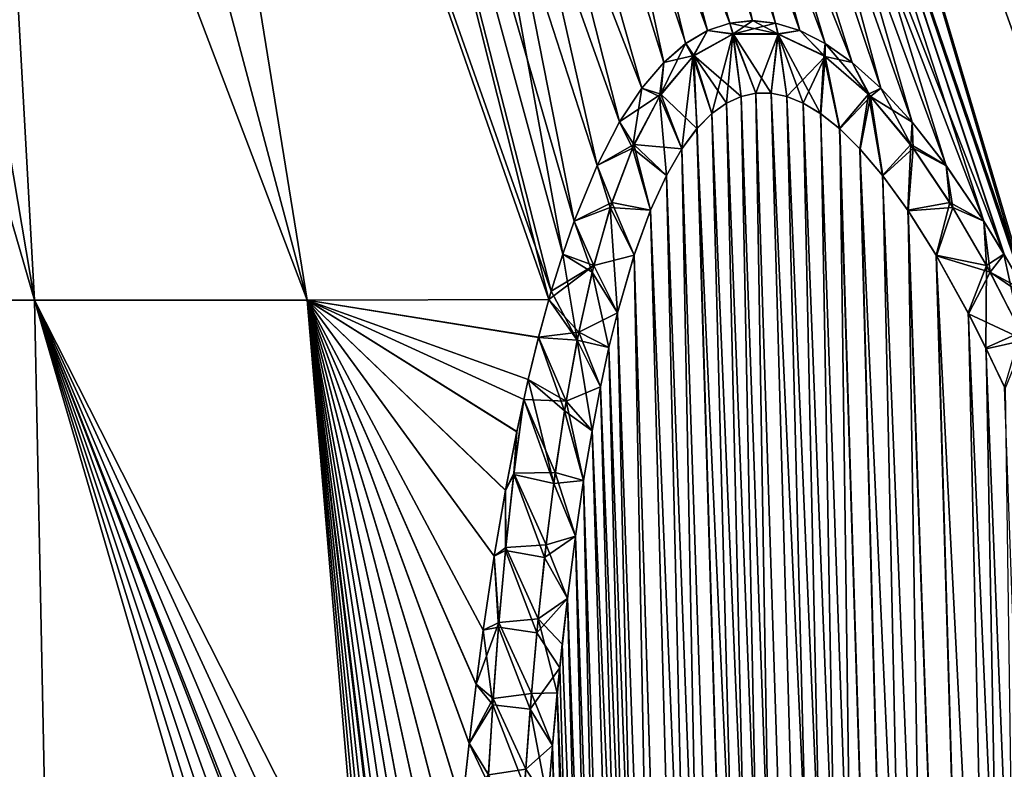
# Model space of a CAD drawing. Header units: metres. Extents: x -80 to 80, y -455 to 95.
# Tile 419 of 656: x 10.8 to 18.31, y -96.64 to -90.92. Entities that reach past the tile are written whole.
import ezdxf

# ---------------------------------------------------------------- set-up
doc = ezdxf.new("R2010")
doc.units = ezdxf.units.M
doc.layers.add('solid_501010_k_01_02', color=7, linetype='CONTINUOUS')

msp = doc.modelspace()

# ---------------------------------------------------------------- linework, layer by layer
at = {"layer": 'solid_501010_k_01_02'}
for points in [[(10.915533, -93.06414, 248.720276), (8.06315, -83.214134, 251.034241), (9.249672, -83.214134, 251.790131)], [(10.915533, -93.06414, 248.720276), (8.641001, -93.06414, 247.407059), (8.06315, -83.214134, 251.034241)], [(10.915536, -93.06414, 281.279724), (9.249672, -83.214134, 278.209869), (8.063151, -83.214134, 278.965759)], [(8.641002, -93.06414, 282.592926), (10.915536, -93.06414, 281.279724), (8.063151, -83.214134, 278.965759)], [(10.915533, -93.06414, 248.720276), (9.249672, -83.214134, 251.790131), (10.365794, -83.214134, 252.646561)], [(12.99408, -93.06414, 279.674194), (10.365794, -83.214134, 277.353424), (9.249672, -83.214134, 278.209869)], [(10.915536, -93.06414, 281.279724), (12.99408, -93.06414, 279.674194), (9.249672, -83.214134, 278.209869)], [(12.994075, -93.06414, 250.32579), (10.365794, -83.214134, 252.646561), (11.403021, -83.214134, 253.597015)], [(12.994075, -93.06414, 250.32579), (10.915533, -93.06414, 248.720276), (10.365794, -83.214134, 252.646561)], [(12.99408, -93.06414, 279.674194), (11.403021, -83.214134, 276.402985), (10.365794, -83.214134, 277.353424)], [(14.838431, -93.057388, 252.196945), (11.403021, -83.214134, 253.597015), (12.353462, -83.214134, 254.634247)], [(14.838431, -93.057388, 252.196945), (12.994075, -93.06414, 250.32579), (11.403021, -83.214134, 253.597015)], [(14.856638, -92.994446, 277.752289), (12.353462, -83.214134, 275.365753), (11.403021, -83.214134, 276.402985)], [(14.838438, -93.05735, 277.80304), (14.856638, -92.994446, 277.752289), (11.403021, -83.214134, 276.402985)], [(12.99408, -93.06414, 279.674194), (14.838438, -93.05735, 277.80304), (11.403021, -83.214134, 276.402985)], [(14.944305, -92.712135, 252.485687), (12.353462, -83.214134, 254.634247), (13.209887, -83.214134, 255.750366)], [(14.856511, -92.994911, 252.24733), (14.838431, -93.057388, 252.196945), (12.353462, -83.214134, 254.634247)], [(14.944305, -92.712135, 252.485687), (14.856511, -92.994911, 252.24733), (12.353462, -83.214134, 254.634247)], [(15.546631, -91.445198, 276.08255), (13.209887, -83.214134, 274.249634), (12.353462, -83.214134, 275.365753)], [(15.377184, -91.703781, 276.455566), (15.546631, -91.445198, 276.08255), (12.353462, -83.214134, 275.365753)], [(15.20559, -92.036308, 276.854797), (15.377184, -91.703781, 276.455566), (12.353462, -83.214134, 275.365753)], [(15.031994, -92.459763, 277.285278), (15.20559, -92.036308, 276.854797), (12.353462, -83.214134, 275.365753)], [(14.944446, -92.711647, 277.513916), (15.031994, -92.459763, 277.285278), (12.353462, -83.214134, 275.365753)], [(14.856638, -92.994446, 277.752289), (14.944446, -92.711647, 277.513916), (12.353462, -83.214134, 275.365753)], [(15.71452, -91.248604, 254.268753), (13.209887, -83.214134, 255.750366), (13.965777, -83.214134, 256.936859)], [(15.031806, -92.460037, 252.714355), (14.944305, -92.712135, 252.485687), (13.209887, -83.214134, 255.750366)], [(15.205547, -92.036598, 253.145004), (15.031806, -92.460037, 252.714355), (13.209887, -83.214134, 255.750366)], [(15.377077, -91.70372, 253.544312), (15.205547, -92.036598, 253.145004), (13.209887, -83.214134, 255.750366)], [(15.546601, -91.445404, 253.917297), (15.377077, -91.70372, 253.544312), (13.209887, -83.214134, 255.750366)], [(15.71452, -91.248604, 254.268753), (15.546601, -91.445404, 253.917297), (13.209887, -83.214134, 255.750366)], [(16.218281, -90.949478, 274.766693), (13.965777, -83.214134, 273.063141), (13.209887, -83.214134, 274.249634)], [(16.049225, -91.006561, 275.077087), (16.218281, -90.949478, 274.766693), (13.209887, -83.214134, 274.249634)], [(15.881797, -91.10466, 275.397247), (16.049225, -91.006561, 275.077087), (13.209887, -83.214134, 274.249634)], [(15.714609, -91.248764, 275.731201), (15.881797, -91.10466, 275.397247), (13.209887, -83.214134, 274.249634)], [(15.546631, -91.445198, 276.08255), (15.714609, -91.248764, 275.731201), (13.209887, -83.214134, 274.249634)], [(16.390467, -90.930824, 255.537262), (13.965777, -83.214134, 256.936859), (14.61538, -83.214134, 258.184753)], [(15.881785, -91.104836, 254.602631), (15.71452, -91.248604, 254.268753), (13.965777, -83.214134, 256.936859)], [(16.049311, -91.006523, 254.92308), (15.881785, -91.104836, 254.602631), (13.965777, -83.214134, 256.936859)], [(16.218269, -90.949379, 255.233353), (16.049311, -91.006523, 254.92308), (13.965777, -83.214134, 256.936859)], [(16.390467, -90.930824, 255.537262), (16.218269, -90.949379, 255.233353), (13.965777, -83.214134, 256.936859)], [(17.150948, -91.248802, 273.243378), (14.61538, -83.214134, 271.815247), (13.965777, -83.214134, 273.063141)], [(16.945374, -91.104881, 273.555176), (17.150948, -91.248802, 273.243378), (13.965777, -83.214134, 273.063141)], [(16.751734, -91.0065, 273.860229), (16.945374, -91.104881, 273.555176), (13.965777, -83.214134, 273.063141)], [(16.567535, -90.949577, 274.161835), (16.751734, -91.0065, 273.860229), (13.965777, -83.214134, 273.063141)], [(16.390343, -90.930656, 274.46286), (16.567535, -90.949577, 274.161835), (13.965777, -83.214134, 273.063141)], [(16.218281, -90.949478, 274.766693), (16.390343, -90.930656, 274.46286), (13.965777, -83.214134, 273.063141)], [(17.371538, -91.44574, 257.078064), (14.61538, -83.214134, 258.184753), (15.153751, -83.214134, 259.484497)], [(16.567526, -90.949394, 255.838272), (16.390467, -90.930824, 255.537262), (14.61538, -83.214134, 258.184753)], [(16.75186, -91.006767, 256.139801), (16.567526, -90.949394, 255.838272), (14.61538, -83.214134, 258.184753)], [(16.945549, -91.104866, 256.44516), (16.75186, -91.006767, 256.139801), (14.61538, -83.214134, 258.184753)], [(17.151112, -91.248924, 256.756866), (16.945549, -91.104866, 256.44516), (14.61538, -83.214134, 258.184753)], [(17.371538, -91.44574, 257.078064), (17.151112, -91.248924, 256.756866), (14.61538, -83.214134, 258.184753)], [(18.309853, -92.712082, 271.684967), (15.153751, -83.214134, 270.515503), (14.61538, -83.214134, 271.815247)], [(18.155594, -92.460083, 271.875122), (18.309853, -92.712082, 271.684967), (14.61538, -83.214134, 271.815247)], [(17.869556, -92.036629, 272.240784), (18.155594, -92.460083, 271.875122), (14.61538, -83.214134, 271.815247)], [(17.60955, -91.703918, 272.58902), (17.869556, -92.036629, 272.240784), (14.61538, -83.214134, 271.815247)], [(17.371264, -91.445404, 272.922272), (17.60955, -91.703918, 272.58902), (14.61538, -83.214134, 271.815247)], [(17.150948, -91.248802, 273.243378), (17.371264, -91.445404, 272.922272), (14.61538, -83.214134, 271.815247)], [(18.472897, -92.995766, 258.510864), (15.153751, -83.214134, 259.484497), (15.576795, -83.214134, 260.826233)], [(17.609825, -91.70414, 257.411438), (17.371538, -91.44574, 257.078064), (15.153751, -83.214134, 259.484497)], [(17.869886, -92.037109, 257.759613), (17.609825, -91.70414, 257.411438), (15.153751, -83.214134, 259.484497)], [(18.156023, -92.460747, 258.125427), (17.869886, -92.037109, 257.759613), (15.153751, -83.214134, 259.484497)], [(18.310293, -92.712906, 258.315491), (18.156023, -92.460747, 258.125427), (15.153751, -83.214134, 259.484497)], [(18.472897, -92.995766, 258.510864), (18.310293, -92.712906, 258.315491), (15.153751, -83.214134, 259.484497)], [(18.506973, -93.057388, 271.448975), (15.576795, -83.214134, 269.173767), (15.153751, -83.214134, 270.515503)], [(18.472364, -92.994888, 271.489838), (18.506973, -93.057388, 271.448975), (15.153751, -83.214134, 270.515503)], [(18.309853, -92.712082, 271.684967), (18.472364, -92.994888, 271.489838), (15.153751, -83.214134, 270.515503)], [(19.112986, -93.06414, 260.655792), (15.576795, -83.214134, 260.826233), (15.881289, -83.214134, 262.199707)], [(18.507057, -93.057465, 258.551208), (18.472897, -92.995766, 258.510864), (15.576795, -83.214134, 260.826233)], [(19.112986, -93.06414, 260.655792), (18.507057, -93.057465, 258.551208), (15.576795, -83.214134, 260.826233)], [(19.112961, -93.06414, 269.344299), (15.881289, -83.214134, 267.800293), (15.576795, -83.214134, 269.173767)], [(18.506973, -93.057388, 271.448975), (19.112961, -93.06414, 269.344299), (15.576795, -83.214134, 269.173767)], [(19.478216, -93.06414, 262.81427), (15.881289, -83.214134, 262.199707), (16.064917, -83.214134, 263.594513)], [(19.478216, -93.06414, 262.81427), (19.112986, -93.06414, 260.655792), (15.881289, -83.214134, 262.199707)], [(19.47821, -93.06414, 267.185791), (16.064917, -83.214134, 266.405487), (15.881289, -83.214134, 267.800293)], [(19.112961, -93.06414, 269.344299), (19.47821, -93.06414, 267.185791), (15.881289, -83.214134, 267.800293)], [(19.478216, -93.06414, 262.81427), (16.064917, -83.214134, 263.594513), (16.126282, -83.214134, 265)], [(16.064917, -83.214134, 266.405487), (19.600468, -93.06414, 265), (16.126282, -83.214134, 265)], [(19.47821, -93.06414, 267.185791), (19.600468, -93.06414, 265), (16.064917, -83.214134, 266.405487)], [(19.600468, -93.06414, 265), (19.478216, -93.06414, 262.81427), (16.126282, -83.214134, 265)], [(16.244787, -91.031937, 274.770905), (16.218281, -90.949478, 274.766693), (16.049225, -91.006561, 275.077087)], [(16.241829, -91.032661, 255.223724), (16.049311, -91.006523, 254.92308), (16.218269, -90.949379, 255.233353)], [(16.241829, -91.032661, 255.223724), (16.218269, -90.949379, 255.233353), (16.390467, -90.930824, 255.537262)], [(16.58416, -91.031967, 274.183075), (16.390343, -90.930656, 274.46286), (16.218281, -90.949478, 274.766693)], [(16.244787, -91.031937, 274.770905), (16.58416, -91.031967, 274.183075), (16.218281, -90.949478, 274.766693)], [(16.241829, -91.032661, 255.223724), (16.390467, -90.930824, 255.537262), (16.567526, -90.949394, 255.838272)], [(16.587324, -91.032608, 255.822144), (16.241829, -91.032661, 255.223724), (16.567526, -90.949394, 255.838272)], [(16.58416, -91.031967, 274.183075), (16.567535, -90.949577, 274.161835), (16.390343, -90.930656, 274.46286)], [(16.587324, -91.032608, 255.822144), (16.567526, -90.949394, 255.838272), (16.75186, -91.006767, 256.139801)], [(16.58416, -91.031967, 274.183075), (16.751734, -91.0065, 273.860229), (16.567535, -90.949577, 274.161835)], [(15.936073, -91.203712, 254.633469), (15.881785, -91.104836, 254.602631), (16.049311, -91.006523, 254.92308)], [(15.943553, -91.19709, 275.351257), (16.049225, -91.006561, 275.077087), (15.881797, -91.10466, 275.397247)], [(16.241829, -91.032661, 255.223724), (15.936073, -91.203712, 254.633469), (16.049311, -91.006523, 254.92308)], [(15.943553, -91.19709, 275.351257), (16.244787, -91.031937, 274.770905), (16.049225, -91.006561, 275.077087)], [(16.58416, -91.031967, 274.183075), (16.936102, -91.197121, 273.632111), (16.751734, -91.0065, 273.860229)], [(16.945688, -91.203568, 256.382233), (16.587324, -91.032608, 255.822144), (16.75186, -91.006767, 256.139801)], [(16.936102, -91.197121, 273.632111), (16.945374, -91.104881, 273.555176), (16.751734, -91.0065, 273.860229)], [(16.945688, -91.203568, 256.382233), (16.75186, -91.006767, 256.139801), (16.945549, -91.104866, 256.44516)], [(16.241829, -91.032661, 255.223724), (16.081514, -91.639572, 254.758377), (15.936073, -91.203712, 254.633469)], [(15.943553, -91.19709, 275.351257), (16.304596, -91.508736, 274.814606), (16.244787, -91.031937, 274.770905)], [(16.241829, -91.032661, 255.223724), (16.193535, -91.559418, 254.977295), (16.081514, -91.639572, 254.758377)], [(16.241829, -91.032661, 255.223724), (16.305321, -91.508415, 255.186722), (16.193535, -91.559418, 254.977295)], [(16.587324, -91.032608, 255.822144), (16.418255, -91.483864, 255.389984), (16.241829, -91.032661, 255.223724)], [(16.241829, -91.032661, 255.223724), (16.418255, -91.483864, 255.389984), (16.305321, -91.508415, 255.186722)], [(16.244787, -91.031937, 274.770905), (16.304596, -91.508736, 274.814606), (16.417397, -91.483871, 274.611511)], [(16.244787, -91.031937, 274.770905), (16.417397, -91.483871, 274.611511), (16.532778, -91.483971, 274.411682)], [(16.244787, -91.031937, 274.770905), (16.532778, -91.483971, 274.411682), (16.58416, -91.031967, 274.183075)], [(16.587324, -91.032608, 255.822144), (16.533785, -91.484032, 255.590027), (16.418255, -91.483864, 255.389984)], [(16.58416, -91.031967, 274.183075), (16.532778, -91.483971, 274.411682), (16.652344, -91.50882, 274.212341)], [(16.587324, -91.032608, 255.822144), (16.653395, -91.509125, 255.789398), (16.533785, -91.484032, 255.590027)], [(16.58416, -91.031967, 274.183075), (16.652344, -91.50882, 274.212341), (16.777805, -91.559898, 274.010895)], [(16.58416, -91.031967, 274.183075), (16.777805, -91.559898, 274.010895), (16.911217, -91.640228, 273.804749)], [(16.58416, -91.031967, 274.183075), (16.911217, -91.640228, 273.804749), (16.936102, -91.197121, 273.632111)], [(16.945688, -91.203568, 256.382233), (16.653395, -91.509125, 255.789398), (16.587324, -91.032608, 255.822144)], [(15.681826, -91.508224, 254.085999), (15.71452, -91.248604, 254.268753), (15.881785, -91.104836, 254.602631)], [(15.936073, -91.203712, 254.633469), (15.681826, -91.508224, 254.085999), (15.881785, -91.104836, 254.602631)], [(15.943553, -91.19709, 275.351257), (15.881797, -91.10466, 275.397247), (15.714609, -91.248764, 275.731201)], [(16.936102, -91.197121, 273.632111), (17.277664, -91.492386, 273.144379), (16.945374, -91.104881, 273.555176)], [(17.277664, -91.492386, 273.144379), (17.150948, -91.248802, 273.243378), (16.945374, -91.104881, 273.555176)], [(16.945688, -91.203568, 256.382233), (16.945549, -91.104866, 256.44516), (17.151112, -91.248924, 256.756866)], [(15.681826, -91.508224, 254.085999), (15.546601, -91.445404, 253.917297), (15.71452, -91.248604, 254.268753)], [(15.691985, -91.4925, 275.8909), (15.714609, -91.248764, 275.731201), (15.546631, -91.445198, 276.08255)], [(15.936073, -91.203712, 254.633469), (15.853196, -91.9077, 254.279831), (15.681826, -91.508224, 254.085999)], [(15.691985, -91.4925, 275.8909), (15.943553, -91.19709, 275.351257), (15.714609, -91.248764, 275.731201)], [(15.691985, -91.4925, 275.8909), (15.967918, -91.754051, 275.473877), (15.943553, -91.19709, 275.351257)], [(15.936073, -91.203712, 254.633469), (15.968407, -91.753403, 254.527145), (15.853196, -91.9077, 254.279831)], [(15.936073, -91.203712, 254.633469), (16.081514, -91.639572, 254.758377), (15.968407, -91.753403, 254.527145)], [(15.943553, -91.19709, 275.351257), (15.967918, -91.754051, 275.473877), (16.081032, -91.639931, 275.242584)], [(15.943553, -91.19709, 275.351257), (16.081032, -91.639931, 275.242584), (16.192816, -91.559792, 275.024078)], [(15.943553, -91.19709, 275.351257), (16.192816, -91.559792, 275.024078), (16.304596, -91.508736, 274.814606)], [(16.945688, -91.203568, 256.382233), (16.779097, -91.560661, 255.991135), (16.653395, -91.509125, 255.789398)], [(16.945688, -91.203568, 256.382233), (16.912767, -91.641251, 256.197601), (16.779097, -91.560661, 255.991135)], [(16.936102, -91.197121, 273.632111), (16.911217, -91.640228, 273.804749), (17.055006, -91.754364, 273.591095)], [(16.945688, -91.203568, 256.382233), (17.056606, -91.755791, 256.411224), (16.912767, -91.641251, 256.197601)], [(16.936102, -91.197121, 273.632111), (17.055006, -91.754364, 273.591095), (17.277664, -91.492386, 273.144379)], [(17.292706, -91.508232, 256.876129), (16.945688, -91.203568, 256.382233), (17.151112, -91.248924, 256.756866)], [(17.292706, -91.508232, 256.876129), (17.056606, -91.755791, 256.411224), (16.945688, -91.203568, 256.382233)], [(17.277664, -91.492386, 273.144379), (17.371264, -91.445404, 272.922272), (17.150948, -91.248802, 273.243378)], [(17.292706, -91.508232, 256.876129), (17.151112, -91.248924, 256.756866), (17.371538, -91.44574, 257.078064)], [(15.475232, -91.902992, 253.590958), (15.377077, -91.70372, 253.544312), (15.546601, -91.445404, 253.917297)], [(15.691985, -91.4925, 275.8909), (15.546631, -91.445198, 276.08255), (15.377184, -91.703781, 276.455566)], [(15.681826, -91.508224, 254.085999), (15.475232, -91.902992, 253.590958), (15.546601, -91.445404, 253.917297)], [(17.277664, -91.492386, 273.144379), (17.598524, -91.876465, 272.722229), (17.371264, -91.445404, 272.922272)], [(17.292706, -91.508232, 256.876129), (17.371538, -91.44574, 257.078064), (17.609825, -91.70414, 257.411438)], [(17.598524, -91.876465, 272.722229), (17.60955, -91.703918, 272.58902), (17.371264, -91.445404, 272.922272)], [(15.486854, -91.876541, 276.379761), (15.691985, -91.4925, 275.8909), (15.377184, -91.703781, 276.455566)], [(15.681826, -91.508224, 254.085999), (15.735222, -92.111176, 254.012589), (15.475232, -91.902992, 253.590958)], [(15.486854, -91.876541, 276.379761), (15.852737, -91.908371, 275.721191), (15.691985, -91.4925, 275.8909)], [(15.681826, -91.508224, 254.085999), (15.853196, -91.9077, 254.279831), (15.735222, -92.111176, 254.012589)], [(15.691985, -91.4925, 275.8909), (15.852737, -91.908371, 275.721191), (15.967918, -91.754051, 275.473877)], [(17.522821, -126.131844, 275.115997), (16.304596, -91.508736, 274.814606), (16.192816, -91.559792, 275.024078)], [(16.989529, -126.09877, 253.892212), (16.193535, -91.559418, 254.977295), (16.305321, -91.508415, 255.186722)], [(17.522821, -126.131844, 275.115997), (16.417397, -91.483871, 274.611511), (16.304596, -91.508736, 274.814606)], [(16.989529, -126.09877, 253.892212), (16.305321, -91.508415, 255.186722), (16.418255, -91.483864, 255.389984)], [(17.522821, -126.131844, 275.115997), (16.532778, -91.483971, 274.411682), (16.417397, -91.483871, 274.611511)], [(17.522646, -126.131844, 254.883698), (16.418255, -91.483864, 255.389984), (16.533785, -91.484032, 255.590027)], [(17.522646, -126.131844, 254.883698), (16.989529, -126.09877, 253.892212), (16.418255, -91.483864, 255.389984)], [(18.114944, -126.098709, 274.15863), (16.652344, -91.50882, 274.212341), (16.532778, -91.483971, 274.411682)], [(17.522821, -126.131844, 275.115997), (18.114944, -126.098709, 274.15863), (16.532778, -91.483971, 274.411682)], [(17.522646, -126.131844, 254.883698), (16.533785, -91.484032, 255.590027), (16.653395, -91.509125, 255.789398)], [(18.114944, -126.098709, 274.15863), (16.777805, -91.559898, 274.010895), (16.652344, -91.50882, 274.212341)], [(17.522646, -126.131844, 254.883698), (16.653395, -91.509125, 255.789398), (16.779097, -91.560661, 255.991135)], [(17.277664, -91.492386, 273.144379), (17.055006, -91.754364, 273.591095), (17.211536, -91.908745, 273.367798)], [(17.292706, -91.508232, 256.876129), (17.21352, -91.910942, 256.634979), (17.056606, -91.755791, 256.411224)], [(17.277664, -91.492386, 273.144379), (17.211536, -91.908745, 273.367798), (17.384043, -92.112549, 273.131989)], [(17.292706, -91.508232, 256.876129), (17.386248, -92.115295, 256.870972), (17.21352, -91.910942, 256.634979)], [(17.277664, -91.492386, 273.144379), (17.384043, -92.112549, 273.131989), (17.598524, -91.876465, 272.722229)], [(17.618092, -91.902893, 257.302551), (17.292706, -91.508232, 256.876129), (17.609825, -91.70414, 257.411438)], [(17.618092, -91.902893, 257.302551), (17.386248, -92.115295, 256.870972), (17.292706, -91.508232, 256.876129)], [(17.522821, -126.131844, 275.115997), (16.192816, -91.559792, 275.024078), (16.081032, -91.639931, 275.242584)], [(16.989529, -126.09877, 253.892212), (16.081514, -91.639572, 254.758377), (16.193535, -91.559418, 254.977295)], [(18.114944, -126.098709, 274.15863), (16.911217, -91.640228, 273.804749), (16.777805, -91.559898, 274.010895)], [(17.522646, -126.131844, 254.883698), (16.779097, -91.560661, 255.991135), (16.912767, -91.641251, 256.197601)], [(17.522821, -126.131844, 275.115997), (16.081032, -91.639931, 275.242584), (15.967918, -91.754051, 275.473877)], [(16.989529, -126.09877, 253.892212), (15.968407, -91.753403, 254.527145), (16.081514, -91.639572, 254.758377)], [(18.114944, -126.098709, 274.15863), (17.055006, -91.754364, 273.591095), (16.911217, -91.640228, 273.804749)], [(17.522646, -126.131844, 254.883698), (16.912767, -91.641251, 256.197601), (17.056606, -91.755791, 256.411224)], [(15.475232, -91.902992, 253.590958), (15.205547, -92.036598, 253.145004), (15.377077, -91.70372, 253.544312)], [(15.486854, -91.876541, 276.379761), (15.377184, -91.703781, 276.455566), (15.20559, -92.036308, 276.854797)], [(16.98963, -126.098785, 276.107574), (15.967918, -91.754051, 275.473877), (15.852737, -91.908371, 275.721191)], [(16.989529, -126.09877, 253.892212), (15.853196, -91.9077, 254.279831), (15.968407, -91.753403, 254.527145)], [(16.98963, -126.098785, 276.107574), (17.522821, -126.131844, 275.115997), (15.967918, -91.754051, 275.473877)], [(18.114944, -126.098709, 274.15863), (17.211536, -91.908745, 273.367798), (17.055006, -91.754364, 273.591095)], [(18.114723, -126.098732, 255.841034), (17.056606, -91.755791, 256.411224), (17.21352, -91.910942, 256.634979)], [(18.114723, -126.098732, 255.841034), (17.522646, -126.131844, 254.883698), (17.056606, -91.755791, 256.411224)], [(17.598524, -91.876465, 272.722229), (17.869556, -92.036629, 272.240784), (17.60955, -91.703918, 272.58902)], [(17.618092, -91.902893, 257.302551), (17.609825, -91.70414, 257.411438), (17.869886, -92.037109, 257.759613)], [(15.475232, -91.902992, 253.590958), (15.307144, -92.356453, 253.144241), (15.205547, -92.036598, 253.145004)], [(15.319337, -92.318459, 276.821686), (15.486854, -91.876541, 276.379761), (15.20559, -92.036308, 276.854797)], [(15.475232, -91.902992, 253.590958), (15.613951, -92.376167, 253.720871), (15.307144, -92.356453, 253.144241)], [(15.319337, -92.318459, 276.821686), (15.613559, -92.377159, 276.280121), (15.486854, -91.876541, 276.379761)], [(15.475232, -91.902992, 253.590958), (15.735222, -92.111176, 254.012589), (15.613951, -92.376167, 253.720871)], [(15.486854, -91.876541, 276.379761), (15.613559, -92.377159, 276.280121), (15.734756, -92.112068, 275.988495)], [(15.486854, -91.876541, 276.379761), (15.734756, -92.112068, 275.988495), (15.852737, -91.908371, 275.721191)], [(16.98963, -126.098785, 276.107574), (15.852737, -91.908371, 275.721191), (15.734756, -92.112068, 275.988495)], [(16.516302, -125.999146, 252.867722), (15.735222, -92.111176, 254.012589), (15.853196, -91.9077, 254.279831)], [(16.989529, -126.09877, 253.892212), (16.516302, -125.999146, 252.867722), (15.853196, -91.9077, 254.279831)], [(18.765465, -125.999062, 273.236786), (17.384043, -92.112549, 273.131989), (17.211536, -91.908745, 273.367798)], [(18.114944, -126.098709, 274.15863), (18.765465, -125.999062, 273.236786), (17.211536, -91.908745, 273.367798)], [(18.114723, -126.098732, 255.841034), (17.21352, -91.910942, 256.634979), (17.386248, -92.115295, 256.870972)], [(17.598524, -91.876465, 272.722229), (17.384043, -92.112549, 273.131989), (17.575907, -92.377518, 272.881348)], [(17.618092, -91.902893, 257.302551), (17.578747, -92.381767, 257.122284), (17.386248, -92.115295, 256.870972)], [(17.598524, -91.876465, 272.722229), (17.575907, -92.377518, 272.881348), (17.897474, -92.318481, 272.356232)], [(17.920948, -92.35627, 257.671539), (17.578747, -92.381767, 257.122284), (17.618092, -91.902893, 257.302551)], [(17.598524, -91.876465, 272.722229), (17.897474, -92.318481, 272.356232), (17.869556, -92.036629, 272.240784)], [(17.920948, -92.35627, 257.671539), (17.618092, -91.902893, 257.302551), (17.869886, -92.037109, 257.759613)], [(15.307144, -92.356453, 253.144241), (15.031806, -92.460037, 252.714355), (15.205547, -92.036598, 253.145004)], [(15.319337, -92.318459, 276.821686), (15.20559, -92.036308, 276.854797), (15.031994, -92.459763, 277.285278)], [(17.897474, -92.318481, 272.356232), (18.155594, -92.460083, 271.875122), (17.869556, -92.036629, 272.240784)], [(17.920948, -92.35627, 257.671539), (17.869886, -92.037109, 257.759613), (18.156023, -92.460747, 258.125427)], [(16.98963, -126.098785, 276.107574), (15.734756, -92.112068, 275.988495), (15.613559, -92.377159, 276.280121)], [(16.516302, -125.999146, 252.867722), (15.613951, -92.376167, 253.720871), (15.735222, -92.111176, 254.012589)], [(18.765465, -125.999062, 273.236786), (17.575907, -92.377518, 272.881348), (17.384043, -92.112549, 273.131989)], [(18.114723, -126.098732, 255.841034), (17.386248, -92.115295, 256.870972), (17.578747, -92.381767, 257.122284)], [(15.307144, -92.356453, 253.144241), (15.168859, -92.848778, 252.737976), (15.031806, -92.460037, 252.714355)], [(15.181201, -92.799286, 277.223969), (15.319337, -92.318459, 276.821686), (15.031994, -92.459763, 277.285278)], [(15.307144, -92.356453, 253.144241), (15.361366, -93.159622, 253.04335), (15.168859, -92.848778, 252.737976)], [(15.181201, -92.799286, 277.223969), (15.488935, -92.719345, 276.601105), (15.319337, -92.318459, 276.821686)], [(15.307144, -92.356453, 253.144241), (15.613951, -92.376167, 253.720871), (15.48922, -92.71846, 253.399643)], [(15.307144, -92.356453, 253.144241), (15.48922, -92.71846, 253.399643), (15.361366, -93.159622, 253.04335)], [(15.319337, -92.318459, 276.821686), (15.488935, -92.719345, 276.601105), (15.613559, -92.377159, 276.280121)], [(16.516348, -125.999161, 277.132172), (15.613559, -92.377159, 276.280121), (15.488935, -92.719345, 276.601105)], [(16.516302, -125.999146, 252.867722), (15.48922, -92.71846, 253.399643), (15.613951, -92.376167, 253.720871)], [(16.516348, -125.999161, 277.132172), (16.98963, -126.098785, 276.107574), (15.613559, -92.377159, 276.280121)], [(17.897474, -92.318481, 272.356232), (17.575907, -92.377518, 272.881348), (17.791643, -92.719902, 272.612885)], [(18.765465, -125.999062, 273.236786), (17.791643, -92.719902, 272.612885), (17.575907, -92.377518, 272.881348)], [(17.920948, -92.35627, 257.671539), (17.794945, -92.725418, 257.391144), (17.578747, -92.381767, 257.122284)], [(17.897474, -92.318481, 272.356232), (17.791643, -92.719902, 272.612885), (18.176805, -92.799232, 272.035431)], [(18.20363, -92.848694, 257.994415), (17.794945, -92.725418, 257.391144), (17.920948, -92.35627, 257.671539)], [(17.897474, -92.318481, 272.356232), (18.176805, -92.799232, 272.035431), (18.155594, -92.460083, 271.875122)], [(18.20363, -92.848694, 257.994415), (17.920948, -92.35627, 257.671539), (18.156023, -92.460747, 258.125427)], [(18.765268, -125.9991, 256.762939), (17.578747, -92.381767, 257.122284), (17.794945, -92.725418, 257.391144)], [(18.765268, -125.9991, 256.762939), (18.114723, -126.098732, 255.841034), (17.578747, -92.381767, 257.122284)], [(15.168859, -92.848778, 252.737976), (14.944305, -92.712135, 252.485687), (15.031806, -92.460037, 252.714355)], [(15.181201, -92.799286, 277.223969), (15.031994, -92.459763, 277.285278), (14.944446, -92.711647, 277.513916)], [(18.176805, -92.799232, 272.035431), (18.309853, -92.712082, 271.684967), (18.155594, -92.460083, 271.875122)], [(18.20363, -92.848694, 257.994415), (18.156023, -92.460747, 258.125427), (18.310293, -92.712906, 258.315491)], [(15.053804, -93.368279, 252.365021), (14.856511, -92.994911, 252.24733), (14.944305, -92.712135, 252.485687)], [(15.181201, -92.799286, 277.223969), (14.944446, -92.711647, 277.513916), (14.856638, -92.994446, 277.752289)], [(15.168859, -92.848778, 252.737976), (15.053804, -93.368279, 252.365021), (14.944305, -92.712135, 252.485687)], [(15.181201, -92.799286, 277.223969), (15.361223, -93.160194, 276.957062), (15.488935, -92.719345, 276.601105)], [(16.516348, -125.999161, 277.132172), (15.488935, -92.719345, 276.601105), (15.361223, -93.160194, 276.957062)], [(16.10437, -125.831924, 251.81134), (15.361366, -93.159622, 253.04335), (15.48922, -92.71846, 253.399643)], [(16.516302, -125.999146, 252.867722), (16.10437, -125.831924, 251.81134), (15.48922, -92.71846, 253.399643)], [(19.474197, -125.831841, 272.352112), (18.0362, -93.161064, 272.324127), (17.791643, -92.719902, 272.612885)], [(18.176805, -92.799232, 272.035431), (17.791643, -92.719902, 272.612885), (18.0362, -93.161064, 272.324127)], [(18.765465, -125.999062, 273.236786), (19.474197, -125.831841, 272.352112), (17.791643, -92.719902, 272.612885)], [(18.765268, -125.9991, 256.762939), (17.794945, -92.725418, 257.391144), (18.039953, -93.168304, 257.680176)], [(18.20363, -92.848694, 257.994415), (18.039953, -93.168304, 257.680176), (17.794945, -92.725418, 257.391144)], [(18.176805, -92.799232, 272.035431), (18.43923, -93.307167, 271.750916), (18.309853, -92.712082, 271.684967)], [(18.20363, -92.848694, 257.994415), (18.310293, -92.712906, 258.315491), (18.472897, -92.995766, 258.510864)], [(18.43923, -93.307167, 271.750916), (18.472364, -92.994888, 271.489838), (18.309853, -92.712082, 271.684967)], [(15.181201, -92.799286, 277.223969), (14.856638, -92.994446, 277.752289), (14.838438, -93.05735, 277.80304)], [(15.066028, -93.307175, 277.593475), (15.181201, -92.799286, 277.223969), (14.838438, -93.05735, 277.80304)], [(15.066028, -93.307175, 277.593475), (15.361223, -93.160194, 276.957062), (15.181201, -92.799286, 277.223969)], [(18.176805, -92.799232, 272.035431), (18.0362, -93.161064, 272.324127), (18.170795, -93.426193, 272.171753)], [(18.176805, -92.799232, 272.035431), (18.170795, -93.426193, 272.171753), (18.43923, -93.307167, 271.750916)], [(15.168859, -92.848778, 252.737976), (15.296672, -93.424629, 252.850601), (15.053804, -93.368279, 252.365021)], [(15.168859, -92.848778, 252.737976), (15.361366, -93.159622, 253.04335), (15.296672, -93.424629, 252.850601)], [(18.469116, -93.368126, 258.280579), (18.039953, -93.168304, 257.680176), (18.20363, -92.848694, 257.994415)], [(18.20363, -92.848694, 257.994415), (18.472897, -92.995766, 258.510864), (18.507057, -93.057465, 258.551208)], [(18.469116, -93.368126, 258.280579), (18.20363, -92.848694, 257.994415), (18.507057, -93.057465, 258.551208)], [(15.053804, -93.368279, 252.365021), (14.838431, -93.057388, 252.196945), (14.856511, -92.994911, 252.24733)], [(11.121192, -103.180008, 245.737503), (8.138931, -103.149658, 244.307251), (8.641001, -93.06414, 247.407059)], [(8.138932, -103.149658, 285.692749), (11.12119, -103.180008, 284.262512), (8.641002, -93.06414, 282.592926)], [(11.121192, -103.180008, 245.737503), (8.641001, -93.06414, 247.407059), (10.915533, -93.06414, 248.720276)], [(11.12119, -103.180008, 284.262512), (10.915536, -93.06414, 281.279724), (8.641002, -93.06414, 282.592926)], [(13.850966, -103.14991, 247.605026), (10.915533, -93.06414, 248.720276), (12.994075, -93.06414, 250.32579)], [(13.850966, -103.14991, 247.605026), (11.121192, -103.180008, 245.737503), (10.915533, -93.06414, 248.720276)], [(14.002265, -99.144386, 281.046234), (12.99408, -93.06414, 279.674194), (10.915536, -93.06414, 281.279724)], [(13.972231, -99.676468, 281.247955), (14.002265, -99.144386, 281.046234), (10.915536, -93.06414, 281.279724)], [(13.943887, -100.240921, 281.453827), (13.972231, -99.676468, 281.247955), (10.915536, -93.06414, 281.279724)], [(13.921778, -100.746376, 281.631165), (13.943887, -100.240921, 281.453827), (10.915536, -93.06414, 281.279724)], [(13.918149, -100.837784, 281.662506), (13.921778, -100.746376, 281.631165), (10.915536, -93.06414, 281.279724)], [(13.898149, -101.379623, 281.844452), (13.918149, -100.837784, 281.662506), (10.915536, -93.06414, 281.279724)], [(13.879986, -101.945808, 282.027771), (13.898149, -101.379623, 281.844452), (10.915536, -93.06414, 281.279724)], [(13.86436, -102.536064, 282.211365), (13.879986, -101.945808, 282.027771), (10.915536, -93.06414, 281.279724)], [(13.850947, -103.150269, 282.395081), (13.86436, -102.536064, 282.211365), (10.915536, -93.06414, 281.279724)], [(11.12119, -103.180008, 284.262512), (13.850947, -103.150269, 282.395081), (10.915536, -93.06414, 281.279724)], [(14.759452, -93.346985, 251.972061), (12.994075, -93.06414, 250.32579), (14.838431, -93.057388, 252.196945)], [(13.864375, -102.535774, 247.788727), (13.850966, -103.14991, 247.605026), (12.994075, -93.06414, 250.32579)], [(13.879979, -101.946007, 247.972183), (13.864375, -102.535774, 247.788727), (12.994075, -93.06414, 250.32579)], [(13.898115, -101.380592, 248.155228), (13.879979, -101.946007, 247.972183), (12.994075, -93.06414, 250.32579)], [(13.918081, -100.839485, 248.336914), (13.898115, -101.380592, 248.155228), (12.994075, -93.06414, 250.32579)], [(13.921797, -100.74588, 248.369003), (13.918081, -100.839485, 248.336914), (12.994075, -93.06414, 250.32579)], [(13.943774, -100.243217, 248.545334), (13.921797, -100.74588, 248.369003), (12.994075, -93.06414, 250.32579)], [(13.972071, -99.67926, 248.750992), (13.943774, -100.243217, 248.545334), (12.994075, -93.06414, 250.32579)], [(14.00207, -99.147453, 248.95256), (13.972071, -99.67926, 248.750992), (12.994075, -93.06414, 250.32579)], [(14.034437, -98.647865, 249.150009), (14.00207, -99.147453, 248.95256), (12.994075, -93.06414, 250.32579)], [(14.079655, -98.026711, 249.406281), (14.034437, -98.647865, 249.150009), (12.994075, -93.06414, 250.32579)], [(14.127749, -97.456436, 249.654083), (14.079655, -98.026711, 249.406281), (12.994075, -93.06414, 250.32579)], [(14.177575, -96.929512, 249.894028), (14.127749, -97.456436, 249.654083), (12.994075, -93.06414, 250.32579)], [(14.229488, -96.444611, 250.126022), (14.177575, -96.929512, 249.894028), (12.994075, -93.06414, 250.32579)], [(14.282692, -95.995796, 250.350754), (14.229488, -96.444611, 250.126022), (12.994075, -93.06414, 250.32579)], [(14.33731, -95.581436, 250.568268), (14.282692, -95.995796, 250.350754), (12.994075, -93.06414, 250.32579)], [(14.421166, -95.017426, 250.881775), (14.33731, -95.581436, 250.568268), (12.994075, -93.06414, 250.32579)], [(14.506609, -94.515038, 251.180618), (14.421166, -95.017426, 250.881775), (12.994075, -93.06414, 250.32579)], [(14.593279, -94.067276, 251.46582), (14.506609, -94.515038, 251.180618), (12.994075, -93.06414, 250.32579)], [(14.646206, -93.820145, 251.632248), (14.593279, -94.067276, 251.46582), (12.994075, -93.06414, 250.32579)], [(14.680702, -93.668076, 251.738129), (14.646206, -93.820145, 251.632248), (12.994075, -93.06414, 250.32579)], [(14.759452, -93.346985, 251.972061), (14.680702, -93.668076, 251.738129), (12.994075, -93.06414, 250.32579)], [(14.759592, -93.346588, 278.027588), (14.838438, -93.05735, 277.80304), (12.99408, -93.06414, 279.674194)], [(14.680861, -93.667328, 278.261353), (14.759592, -93.346588, 278.027588), (12.99408, -93.06414, 279.674194)], [(14.646148, -93.820259, 278.367859), (14.680861, -93.667328, 278.261353), (12.99408, -93.06414, 279.674194)], [(14.593466, -94.066338, 278.533569), (14.646148, -93.820259, 278.367859), (12.99408, -93.06414, 279.674194)], [(14.50684, -94.513878, 278.818634), (14.593466, -94.066338, 278.533569), (12.99408, -93.06414, 279.674194)], [(14.421368, -95.01606, 279.117462), (14.50684, -94.513878, 278.818634), (12.99408, -93.06414, 279.674194)], [(14.337548, -95.579742, 279.430817), (14.421368, -95.01606, 279.117462), (12.99408, -93.06414, 279.674194)], [(14.282941, -95.993927, 279.648285), (14.337548, -95.579742, 279.430817), (12.99408, -93.06414, 279.674194)], [(14.229732, -96.442581, 279.872955), (14.282941, -95.993927, 279.648285), (12.99408, -93.06414, 279.674194)], [(14.177787, -96.927361, 280.10498), (14.229732, -96.442581, 279.872955), (12.99408, -93.06414, 279.674194)], [(14.127951, -97.453987, 280.344849), (14.177787, -96.927361, 280.10498), (12.99408, -93.06414, 279.674194)], [(14.079887, -98.023727, 280.592468), (14.127951, -97.453987, 280.344849), (12.99408, -93.06414, 279.674194)], [(14.034664, -98.644707, 280.848694), (14.079887, -98.023727, 280.592468), (12.99408, -93.06414, 279.674194)], [(14.002265, -99.144386, 281.046234), (14.034664, -98.644707, 280.848694), (12.99408, -93.06414, 279.674194)], [(15.053804, -93.368279, 252.365021), (14.759452, -93.346985, 251.972061), (14.838431, -93.057388, 252.196945)], [(15.066028, -93.307175, 277.593475), (14.838438, -93.05735, 277.80304), (14.759592, -93.346588, 278.027588)], [(15.066028, -93.307175, 277.593475), (15.296601, -93.424896, 277.149628), (15.361223, -93.160194, 276.957062)], [(16.516348, -125.999161, 277.132172), (15.361223, -93.160194, 276.957062), (15.296601, -93.424896, 277.149628)], [(16.10437, -125.831924, 251.81134), (15.296672, -93.424629, 252.850601), (15.361366, -93.159622, 253.04335)], [(19.474197, -125.831841, 272.352112), (18.170795, -93.426193, 272.171753), (18.0362, -93.161064, 272.324127)], [(18.765268, -125.9991, 256.762939), (18.039953, -93.168304, 257.680176), (18.174631, -93.433914, 257.83252)], [(18.469116, -93.368126, 258.280579), (18.174631, -93.433914, 257.83252), (18.039953, -93.168304, 257.680176)], [(14.957191, -93.907516, 252.019669), (14.680702, -93.668076, 251.738129), (14.759452, -93.346985, 251.972061)], [(14.969048, -93.834686, 277.935883), (14.759592, -93.346588, 278.027588), (14.680861, -93.667328, 278.261353)], [(15.053804, -93.368279, 252.365021), (14.957191, -93.907516, 252.019669), (14.759452, -93.346985, 251.972061)], [(14.969048, -93.834686, 277.935883), (15.066028, -93.307175, 277.593475), (14.759592, -93.346588, 278.027588)], [(14.969048, -93.834686, 277.935883), (15.231833, -93.724052, 277.35257), (15.066028, -93.307175, 277.593475)], [(15.066028, -93.307175, 277.593475), (15.231833, -93.724052, 277.35257), (15.296601, -93.424896, 277.149628)], [(18.43923, -93.307167, 271.750916), (18.170795, -93.426193, 272.171753), (18.314362, -93.725792, 272.013977)], [(15.053804, -93.368279, 252.365021), (15.167321, -94.061356, 252.433853), (14.957191, -93.907516, 252.019669)], [(15.053804, -93.368279, 252.365021), (15.296672, -93.424629, 252.850601), (15.23184, -93.723999, 252.647461)], [(15.053804, -93.368279, 252.365021), (15.23184, -93.723999, 252.647461), (15.167321, -94.061356, 252.433853)], [(16.516348, -125.999161, 277.132172), (15.296601, -93.424896, 277.149628), (15.231833, -93.724052, 277.35257)], [(16.10437, -125.831924, 251.81134), (15.23184, -93.723999, 252.647461), (15.296672, -93.424629, 252.850601)], [(19.474197, -125.831841, 272.352112), (18.314362, -93.725792, 272.013977), (18.170795, -93.426193, 272.171753)], [(18.469116, -93.368126, 258.280579), (18.31811, -93.733864, 257.990051), (18.174631, -93.433914, 257.83252)], [(18.765268, -125.9991, 256.762939), (18.174631, -93.433914, 257.83252), (18.31811, -93.733864, 257.990051)], [(14.969048, -93.834686, 277.935883), (14.680861, -93.667328, 278.261353), (14.646148, -93.820259, 278.367859)], [(14.875438, -94.461571, 251.697449), (14.646206, -93.820145, 251.632248), (14.680702, -93.668076, 251.738129)], [(14.957191, -93.907516, 252.019669), (14.875438, -94.461571, 251.697449), (14.680702, -93.668076, 251.738129)], [(14.969048, -93.834686, 277.935883), (15.167328, -94.061356, 277.566132), (15.231833, -93.724052, 277.35257)], [(16.10437, -125.831924, 251.81134), (15.167321, -94.061356, 252.433853), (15.23184, -93.723999, 252.647461)], [(16.516348, -125.999161, 277.132172), (15.231833, -93.724052, 277.35257), (15.167328, -94.061356, 277.566132)], [(14.570381, -94.394447, 251.300507), (14.593279, -94.067276, 251.46582), (14.646206, -93.820145, 251.632248)], [(14.875438, -94.461571, 251.697449), (14.570381, -94.394447, 251.300507), (14.646206, -93.820145, 251.632248)], [(14.571753, -94.38282, 278.693085), (14.646148, -93.820259, 278.367859), (14.593466, -94.066338, 278.533569)], [(14.886868, -94.377144, 278.255371), (14.646148, -93.820259, 278.367859), (14.571753, -94.38282, 278.693085)], [(14.886868, -94.377144, 278.255371), (14.969048, -93.834686, 277.935883), (14.646148, -93.820259, 278.367859)], [(14.886868, -94.377144, 278.255371), (15.10352, -94.440178, 277.790497), (14.969048, -93.834686, 277.935883)], [(14.969048, -93.834686, 277.935883), (15.10352, -94.440178, 277.790497), (15.167328, -94.061356, 277.566132)], [(14.957191, -93.907516, 252.019669), (15.103535, -94.440117, 252.209549), (14.875438, -94.461571, 251.697449)], [(14.957191, -93.907516, 252.019669), (15.167321, -94.061356, 252.433853), (15.103535, -94.440117, 252.209549)], [(14.570381, -94.394447, 251.300507), (14.506609, -94.515038, 251.180618), (14.593279, -94.067276, 251.46582)], [(14.571753, -94.38282, 278.693085), (14.593466, -94.066338, 278.533569), (14.50684, -94.513878, 278.818634)], [(16.104378, -125.831924, 278.188629), (15.167328, -94.061356, 277.566132), (15.10352, -94.440178, 277.790497)], [(16.10437, -125.831924, 251.81134), (15.103535, -94.440117, 252.209549), (15.167321, -94.061356, 252.433853)], [(16.104378, -125.831924, 278.188629), (16.516348, -125.999161, 277.132172), (15.167328, -94.061356, 277.566132)], [(14.507539, -94.973091, 250.992661), (14.506609, -94.515038, 251.180618), (14.570381, -94.394447, 251.300507)], [(14.509845, -94.949394, 278.995239), (14.571753, -94.38282, 278.693085), (14.50684, -94.513878, 278.818634)], [(14.806002, -95.027275, 251.395035), (14.507539, -94.973091, 250.992661), (14.570381, -94.394447, 251.300507)], [(14.816845, -94.931137, 278.555389), (14.571753, -94.38282, 278.693085), (14.509845, -94.949394, 278.995239)], [(14.875438, -94.461571, 251.697449), (14.806002, -95.027275, 251.395035), (14.570381, -94.394447, 251.300507)], [(14.816845, -94.931137, 278.555389), (14.886868, -94.377144, 278.255371), (14.571753, -94.38282, 278.693085)], [(14.816845, -94.931137, 278.555389), (15.040889, -94.864288, 278.025848), (14.886868, -94.377144, 278.255371)], [(14.886868, -94.377144, 278.255371), (15.040889, -94.864288, 278.025848), (15.10352, -94.440178, 277.790497)], [(14.875438, -94.461571, 251.697449), (15.040908, -94.864159, 251.974228), (14.806002, -95.027275, 251.395035)], [(14.875438, -94.461571, 251.697449), (15.103535, -94.440117, 252.209549), (15.040908, -94.864159, 251.974228)], [(16.104378, -125.831924, 278.188629), (15.10352, -94.440178, 277.790497), (15.040889, -94.864288, 278.025848)], [(15.75559, -125.595337, 250.724228), (15.040908, -94.864159, 251.974228), (15.103535, -94.440117, 252.209549)], [(16.10437, -125.831924, 251.81134), (15.75559, -125.595337, 250.724228), (15.103535, -94.440117, 252.209549)], [(14.507539, -94.973091, 250.992661), (14.421166, -95.017426, 250.881775), (14.506609, -94.515038, 251.180618)], [(14.509845, -94.949394, 278.995239), (14.50684, -94.513878, 278.818634), (14.421368, -95.01606, 279.117462)], [(14.75707, -95.494453, 278.83847), (14.816845, -94.931137, 278.555389), (14.509845, -94.949394, 278.995239)], [(14.75707, -95.494453, 278.83847), (14.97996, -95.339294, 278.2724), (14.816845, -94.931137, 278.555389)], [(14.806002, -95.027275, 251.395035), (15.040908, -94.864159, 251.974228), (14.979994, -95.338982, 251.727737)], [(14.816845, -94.931137, 278.555389), (14.97996, -95.339294, 278.2724), (15.040889, -94.864288, 278.025848)], [(16.104378, -125.831924, 278.188629), (15.040889, -94.864288, 278.025848), (14.97996, -95.339294, 278.2724)], [(15.75559, -125.595337, 250.724228), (14.979994, -95.338982, 251.727737), (15.040908, -94.864159, 251.974228)], [(14.454745, -95.558731, 250.702805), (14.421166, -95.017426, 250.881775), (14.507539, -94.973091, 250.992661)], [(14.457666, -95.522766, 279.279999), (14.509845, -94.949394, 278.995239), (14.421368, -95.01606, 279.117462)], [(14.74683, -95.602203, 251.109695), (14.454745, -95.558731, 250.702805), (14.507539, -94.973091, 250.992661)], [(14.75707, -95.494453, 278.83847), (14.509845, -94.949394, 278.995239), (14.457666, -95.522766, 279.279999)], [(14.806002, -95.027275, 251.395035), (14.74683, -95.602203, 251.109695), (14.507539, -94.973091, 250.992661)], [(14.454745, -95.558731, 250.702805), (14.33731, -95.581436, 250.568268), (14.421166, -95.017426, 250.881775)], [(14.457666, -95.522766, 279.279999), (14.421368, -95.01606, 279.117462), (14.337548, -95.579742, 279.430817)], [(14.806002, -95.027275, 251.395035), (14.979994, -95.338982, 251.727737), (14.74683, -95.602203, 251.109695)], [(14.74683, -95.602203, 251.109695), (14.979994, -95.338982, 251.727737), (14.921338, -95.86937, 251.46991)], [(14.75707, -95.494453, 278.83847), (14.940557, -95.686577, 278.443085), (14.97996, -95.339294, 278.2724)], [(15.75559, -125.595337, 250.724228), (14.921338, -95.86937, 251.46991), (14.979994, -95.338982, 251.727737)], [(16.104378, -125.831924, 278.188629), (14.97996, -95.339294, 278.2724), (14.940557, -95.686577, 278.443085)], [(14.457666, -95.522766, 279.279999), (14.337548, -95.579742, 279.430817), (14.282941, -95.993927, 279.648285)], [(14.413742, -96.101761, 279.549561), (14.457666, -95.522766, 279.279999), (14.282941, -95.993927, 279.648285)], [(14.705971, -96.065323, 279.10672), (14.457666, -95.522766, 279.279999), (14.413742, -96.101761, 279.549561)], [(14.705971, -96.065323, 279.10672), (14.75707, -95.494453, 278.83847), (14.457666, -95.522766, 279.279999)], [(14.705971, -96.065323, 279.10672), (14.902303, -96.059784, 278.618896), (14.75707, -95.494453, 278.83847)], [(14.75707, -95.494453, 278.83847), (14.902303, -96.059784, 278.618896), (14.940557, -95.686577, 278.443085)], [(14.410491, -96.150192, 250.428711), (14.282692, -95.995796, 250.350754), (14.33731, -95.581436, 250.568268)], [(14.410491, -96.150192, 250.428711), (14.33731, -95.581436, 250.568268), (14.454745, -95.558731, 250.702805)], [(14.696444, -96.184769, 250.839462), (14.410491, -96.150192, 250.428711), (14.454745, -95.558731, 250.702805)], [(14.74683, -95.602203, 251.109695), (14.696444, -96.184769, 250.839462), (14.454745, -95.558731, 250.702805)], [(14.74683, -95.602203, 251.109695), (14.921338, -95.86937, 251.46991), (14.696444, -96.184769, 250.839462)], [(16.104378, -125.831924, 278.188629), (14.940557, -95.686577, 278.443085), (14.902303, -96.059784, 278.618896)], [(14.696444, -96.184769, 250.839462), (14.921338, -95.86937, 251.46991), (14.865513, -96.460167, 251.200623)], [(15.75559, -125.595337, 250.724228), (14.865513, -96.460167, 251.200623), (14.921338, -95.86937, 251.46991)], [(14.410491, -96.150192, 250.428711), (14.229488, -96.444611, 250.126022), (14.282692, -95.995796, 250.350754)], [(14.413742, -96.101761, 279.549561), (14.282941, -95.993927, 279.648285), (14.229732, -96.442581, 279.872955)], [(14.376903, -96.685516, 279.805634), (14.413742, -96.101761, 279.549561), (14.229732, -96.442581, 279.872955)], [(14.662386, -96.642548, 279.361694), (14.413742, -96.101761, 279.549561), (14.376903, -96.685516, 279.805634)], [(14.662386, -96.642548, 279.361694), (14.705971, -96.065323, 279.10672), (14.413742, -96.101761, 279.549561)], [(14.662386, -96.642548, 279.361694), (14.865417, -96.461212, 278.799835), (14.705971, -96.065323, 279.10672)], [(14.705971, -96.065323, 279.10672), (14.865417, -96.461212, 278.799835), (14.902303, -96.059784, 278.618896)], [(15.755582, -125.595329, 279.275818), (14.902303, -96.059784, 278.618896), (14.865417, -96.461212, 278.799835)], [(15.755582, -125.595329, 279.275818), (16.104378, -125.831924, 278.188629), (14.902303, -96.059784, 278.618896)], [(14.373505, -96.746521, 250.168503), (14.229488, -96.444611, 250.126022), (14.410491, -96.150192, 250.428711)], [(14.653573, -96.773621, 250.582611), (14.373505, -96.746521, 250.168503), (14.410491, -96.150192, 250.428711)], [(14.696444, -96.184769, 250.839462), (14.653573, -96.773621, 250.582611), (14.410491, -96.150192, 250.428711)], [(14.696444, -96.184769, 250.839462), (14.830193, -96.890953, 251.014679), (14.653573, -96.773621, 250.582611)], [(14.696444, -96.184769, 250.839462), (14.865513, -96.460167, 251.200623), (14.830193, -96.890953, 251.014679)], [(14.373505, -96.746521, 250.168503), (14.177575, -96.929512, 249.894028), (14.229488, -96.444611, 250.126022)], [(14.376903, -96.685516, 279.805634), (14.229732, -96.442581, 279.872955), (14.177787, -96.927361, 280.10498)], [(14.662386, -96.642548, 279.361694), (14.83008, -96.892357, 278.985931), (14.865417, -96.461212, 278.799835)], [(15.755582, -125.595329, 279.275818), (14.865417, -96.461212, 278.799835), (14.83008, -96.892357, 278.985931)], [(15.472297, -125.286964, 249.607697), (14.830193, -96.890953, 251.014679), (14.865513, -96.460167, 251.200623)], [(15.75559, -125.595337, 250.724228), (15.472297, -125.286964, 249.607697), (14.865513, -96.460167, 251.200623)], [(14.6253, -97.225105, 279.604828), (14.662386, -96.642548, 279.361694), (14.376903, -96.685516, 279.805634)], [(14.6253, -97.225105, 279.604828), (14.83008, -96.892357, 278.985931), (14.662386, -96.642548, 279.361694)]]:
    msp.add_3dface(points, dxfattribs=at)

doc.saveas('drawing.dxf')
